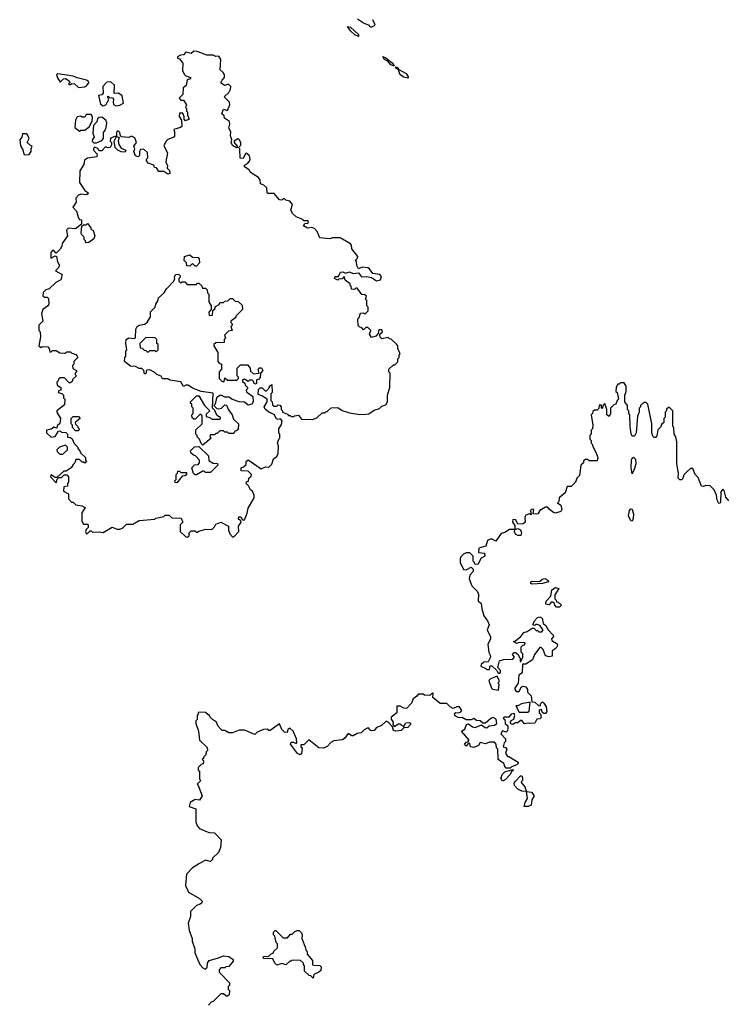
# Model space of a CAD drawing. Extents: x 2472589 to 2662339, y 701009 to 849030.
# Tile 325 of 406: x 2617472 to 2622930, y 725528 to 733121. Entities that reach past the tile are written whole.
import ezdxf

# ---------------------------------------------------------------- set-up
doc = ezdxf.new("R2010")
doc.units = 0

msp = doc.modelspace()

# ---------------------------------------------------------------- linework, layer by layer
at = {"layer": '0CON05XD'}
for points in [[(2620185, 733062.5), (2620175, 733062.5), (2620170, 733075), (2620125, 733093.3), (2620077.5, 733125)], [(2620085, 732991.8), (2620058.1, 733005), (2620022.7, 733035), (2620001.3, 733068.7), (2620025, 733062.5), (2620085, 733007.1), (2620085, 732991.8)], [(2620193, 733123), (2620212.5, 733085), (2620205, 733072.5), (2620185, 733062.5)], [(2619125, 729133.8), (2619162, 729175), (2619161.2, 729215), (2619180, 729245), (2619176.7, 729256.7), (2619160.6, 729270.6), (2619162.9, 729287.1), (2619177.1, 729287.1), (2619190, 729265), (2619206.7, 729265), (2619226.7, 729315), (2619233.3, 729355), (2619280, 729435), (2619280, 729455), (2619267.5, 729485), (2619252.5, 729495), (2619237, 729527), (2619220, 729545), (2619221.7, 729558.3), (2619238.3, 729561.7), (2619240, 729585), (2619258.3, 729601.7), (2619260, 729615), (2619235, 729640), (2619181.7, 729641.7), (2619180, 729665), (2619198.3, 729671.7), (2619218.3, 729691.7), (2619220, 729715), (2619235, 729727.5), (2619335, 729657.5), (2619368.3, 729671.7), (2619395, 729670), (2619417, 729693), (2619430, 729735), (2619456.4, 729753.6), (2619466.7, 729775), (2619467.5, 729835), (2619460, 729855), (2619470, 729885), (2619480, 729895), (2619480, 729925), (2619470, 729935), (2619470, 729965), (2619491.7, 729998.3), (2619496.4, 730026.4), (2619485, 730042.5), (2619465, 730037.5), (2619452, 730042), (2619436, 730076), (2619395, 730094), (2619365, 730117.5), (2619357.5, 730135), (2619380, 730175), (2619380, 730195), (2619340.7, 730220.7), (2619311.7, 730231.7), (2619315, 730270), (2619328.3, 730281.7), (2619341.7, 730281.7), (2619365, 730260), (2619375, 730260), (2619400, 730285), (2619400, 730295), (2619418.3, 730308.3), (2619420, 730245), (2619410, 730235), (2619410, 730185), (2619420, 730175), (2619421.7, 730151.7), (2619435, 730140), (2619455, 730140), (2619465, 730150), (2619478.3, 730148.3), (2619490, 730135), (2619490, 730115), (2619500, 730105), (2619500, 730095), (2619538.3, 730078.3), (2619545, 730070), (2619558.3, 730068.3), (2619565, 730060), (2619585, 730060), (2619593, 730067), (2619621.7, 730071.7), (2619645, 730040), (2619731.7, 730038.3), (2619765, 730050), (2619805, 730090), (2619825, 730090), (2619835, 730100), (2619845, 730100), (2619875, 730127.5), (2619925, 730130), (2619958.3, 730108.3), (2620015, 730090), (2620095, 730077.5), (2620145, 730080), (2620165, 730082.5), (2620205, 730110), (2620247, 730123), (2620265, 730140), (2620295, 730150), (2620310, 730175), (2620310, 730225), (2620327.5, 730285), (2620330, 730395), (2620320, 730405), (2620320, 730425), (2620355, 730460), (2620365, 730460), (2620388.3, 730481.7), (2620390, 730505), (2620400, 730515), (2620400, 730535), (2620407.5, 730545), (2620390, 730585), (2620390, 730605), (2620378.3, 730618.3), (2620338.3, 730658.3), (2620325, 730660), (2620315, 730670), (2620265, 730660), (2620251.7, 730671.7), (2620250, 730695), (2620270, 730715), (2620265, 730730), (2620241.7, 730728.3), (2620238.3, 730701.7), (2620218.3, 730681.7), (2620185, 730670), (2620170, 730695), (2620180, 730725), (2620158.3, 730748.3), (2620141.7, 730748.3), (2620125, 730730), (2620108.3, 730748.3), (2620095, 730750), (2620081.7, 730761.7), (2620080, 730815), (2620090, 730825), (2620101.7, 730858.3), (2620125, 730860), (2620135, 730850), (2620160, 730875), (2620160, 730905), (2620150, 730915), (2620150, 730955), (2620140, 730965), (2620148.3, 730988.3), (2620135, 731000), (2620111.7, 731001.7), (2620075, 731050), (2620065, 731050), (2620055, 731040), (2620031.7, 731041.7), (2620030, 731065), (2620020, 731075), (2620020, 731085), (2619981.7, 731111.7), (2619975, 731140), (2619958.3, 731121.7), (2619935, 731120), (2619925, 731112.5), (2619900, 731125), (2619905, 731140), (2619930, 731140), (2619946.4, 731173.6), (2619965, 731176.2), (2619985, 731166.7), (2620015, 731176), (2620045, 731162.5), (2620085, 731170), (2620108.3, 731138.3), (2620145, 731140), (2620185, 731133.3), (2620225, 731107.5), (2620256.2, 731113.8), (2620261.7, 731141.7), (2620250, 731155), (2620195, 731162.5), (2620169.3, 731199.3), (2620157, 731207), (2620115, 731212.5), (2620085, 731200), (2620072.5, 731225), (2620070, 731255), (2620060, 731265), (2620078.3, 731281.7), (2620080, 731295), (2620033.8, 731353.8), (2620031.7, 731381.7), (2620023, 731393), (2619945, 731440), (2619885, 731440), (2619865, 731430), (2619787.5, 731437.5), (2619767, 731487), (2619745, 731510), (2619725, 731517.5), (2619693, 731513), (2619661.7, 731531.7), (2619671.7, 731548.3), (2619698.3, 731551.7), (2619700, 731565), (2619695, 731570), (2619665, 731570), (2619655, 731580), (2619605, 731600), (2619577, 731627), (2619562.5, 731655), (2619577.5, 731695), (2619555, 731722.5), (2619525, 731730), (2619515, 731740), (2619505, 731740), (2619495, 731730), (2619475, 731732.5), (2619435, 731780), (2619385, 731780), (2619380, 731785), (2619377.5, 731825), (2619356.1, 731846.1), (2619330, 731855), (2619326.7, 731885), (2619313.9, 731903.9), (2619253.6, 731943.6), (2619243, 731963), (2619207.5, 731985), (2619205, 732000), (2619229.3, 732010.7), (2619245, 732030), (2619250, 732045), (2619245, 732070), (2619225, 732090), (2619215, 732090), (2619195, 732050), (2619172.5, 732052.5), (2619170, 732125), (2619160, 732135), (2619177, 732153), (2619178.8, 732175), (2619166.4, 732196.4), (2619155, 732202.5), (2619127.5, 732185), (2619127.5, 732175), (2619150, 732145), (2619150, 732135), (2619145, 732132.5), (2619115, 732150), (2619102.5, 732175), (2619107.5, 732195), (2619097.5, 732225), (2619100, 732255), (2619086.7, 732285), (2619093.8, 732315), (2619090, 732335), (2619051.7, 732361.7), (2619048.3, 732378.3), (2619032.5, 732395), (2619045, 732430), (2619075, 732420), (2619092.5, 732465), (2619090, 732485), (2619050, 732525), (2619085, 732560), (2619097.5, 732585), (2619100, 732605), (2619085, 732620), (2619075, 732620), (2619053, 732613), (2619023, 732633), (2619033.3, 732655), (2619052.5, 732675), (2619052.5, 732695), (2619043, 732713), (2619017.5, 732735), (2619023.3, 732815), (2619008.3, 732838.3), (2618985, 732837.5), (2618965, 732846.7), (2618915, 732847.5), (2618840, 732875), (2618815, 732877.5), (2618795, 732860), (2618755, 732870), (2618735, 732850), (2618713, 732847), (2618690, 732835), (2618690, 732825), (2618705, 732820), (2618730, 732785), (2618728.3, 732728.3), (2618741.7, 732701.7), (2618755, 732686.7), (2618790, 732675), (2618790, 732665), (2618763.8, 732656.2), (2618756.7, 732613.3), (2618732.5, 732595), (2618730, 732545), (2618702.5, 732515), (2618715, 732500), (2618735, 732500), (2618760, 732465), (2618752.5, 732445), (2618760, 732435), (2618760, 732415), (2618767, 732407), (2618767.5, 732385), (2618780, 732355), (2618751.7, 732341.7), (2618740, 732355), (2618741.7, 732371.7), (2618730, 732400), (2618705, 732400), (2618703.3, 732375), (2618720, 732345), (2618721.7, 732298.3), (2618711.7, 732288.3), (2618660, 732275), (2618667.5, 732255), (2618667, 732223), (2618660, 732215), (2618613.8, 732196.2), (2618599.3, 732180.7), (2618583, 732147), (2618612.5, 732095), (2618600, 732025), (2618612.5, 731995), (2618610, 731975), (2618626.7, 731956.7), (2618630, 731935), (2618615, 731930), (2618585, 731950), (2618545, 731950), (2618528.3, 731978.3), (2618511.7, 731981.7), (2618508.3, 731998.3), (2618462.5, 732015), (2618450, 732035), (2618450, 732045), (2618460, 732055), (2618457, 732097), (2618435, 732117.5), (2618425, 732122.5), (2618405, 732120), (2618397.5, 732105), (2618397, 732073), (2618385, 732062.5), (2618365, 732070), (2618352.5, 732105), (2618360, 732125), (2618352.5, 732145), (2618372.5, 732175), (2618359.3, 732209.3), (2618335, 732222.5), (2618315, 732212.5), (2618258.3, 732218.3), (2618250, 732225), (2618245, 732250), (2618235, 732260), (2618225, 732260), (2618218.3, 732251.7), (2618218.3, 732228.3), (2618220, 732220), (2618240, 732215), (2618232.5, 732187.5), (2618238.3, 732158.3), (2618255, 732130), (2618290, 732115), (2618285, 732100), (2618255, 732102.5), (2618230, 732115), (2618210, 732135), (2618200, 732185), (2618220, 732220), (2618205, 732220), (2618173, 732207), (2618170, 732185), (2618180, 732175), (2618180, 732155), (2618170, 732135), (2618155, 732132.5), (2618135, 732140), (2618105, 732110), (2618085, 732110), (2618075, 732127.5), (2618053, 732137), (2618043, 732127), (2618042.5, 732115), (2618070, 732085), (2618066.7, 732063.3), (2617995, 732052), (2617973.1, 732036.9), (2617966.9, 732003.1), (2617935.8, 731955), (2617933.3, 731865), (2617974, 731804), (2617999.3, 731789.3), (2618001.7, 731778.3), (2617988.8, 731771.2), (2617943.9, 731776.1), (2617925, 731766.7), (2617906.2, 731745), (2617908, 731715), (2617881.2, 731675), (2617910, 731645), (2617925, 731590), (2617935, 731580), (2617948.3, 731578.3), (2617950, 731545), (2617901.7, 731508.3), (2617855, 731512.5), (2617837.5, 731505), (2617833.3, 731495), (2617842.5, 731455), (2617800, 731395), (2617797.5, 731375), (2617785, 731352.5), (2617755, 731320), (2617735, 731340), (2617725, 731340), (2617713.6, 731326.4), (2617711.7, 731281.7), (2617745, 731300), (2617756.7, 731295)], [(2620355, 732764.5), (2620335, 732772.7), (2620311.7, 732801.7), (2620285.8, 732815), (2620274, 732836), (2620295, 732827.9), (2620345, 732786.9), (2620355.6, 732775), (2620360, 732765), (2620355, 732764.5)], [(2620465, 732670.8), (2620435, 732678.9), (2620407.8, 732695), (2620393.6, 732733.6), (2620378, 732745), (2620371.9, 732758.1), (2620385, 732755.4), (2620397.3, 732737.3), (2620453.1, 732705), (2620470, 732675), (2620465, 732670.8)], [(2617927, 732597), (2617975, 732603.3), (2617985, 732607.5), (2618006.7, 732635), (2618003.3, 732645), (2617987.5, 732655), (2617915, 732672.5), (2617885, 732686), (2617767.5, 732702.5), (2617757.5, 732695), (2617763, 732673), (2617785, 732640), (2617810, 732665), (2617826.1, 732666.1), (2617855, 732650), (2617860, 732635), (2617850, 732625), (2617855, 732620), (2617865, 732620), (2617875, 732630), (2617895, 732626.7), (2617927, 732597)], [(2618215, 732456.7), (2618245, 732462.5), (2618272.5, 732477.5), (2618263.6, 732533.6), (2618235, 732553.3), (2618201.7, 732551.7), (2618203.3, 732615), (2618175, 732642), (2618145, 732638), (2618112.5, 732605), (2618117, 732553), (2618105, 732542.5), (2618080, 732535), (2618095, 732470), (2618115, 732457.5), (2618137.5, 732465), (2618160, 732505), (2618150, 732525), (2618155, 732530), (2618165, 732520), (2618188.3, 732518.3), (2618197, 732507), (2618192.5, 732485), (2618197, 732467), (2618215, 732456.7)], [(2617935, 732260), (2617945, 732270), (2617975, 732270), (2618007.5, 732295), (2618031.7, 732338.3), (2618033, 732373), (2618025, 732390), (2617985, 732390), (2617975, 732370), (2617955, 732370), (2617945, 732377.5), (2617917, 732373), (2617903.3, 732345), (2617898.3, 732288.3), (2617935, 732260)], [(2618065, 732172.5), (2618105, 732190), (2618120, 732205), (2618120, 732255), (2618130, 732265), (2618139.3, 732290.7), (2618143.3, 732325), (2618136.7, 732345), (2618105, 732370), (2618085, 732367.5), (2618073.8, 732356.2), (2618067, 732333), (2618042.5, 732305), (2618037.5, 732245), (2618047.5, 732215), (2618033.3, 732196.7), (2618032.5, 732185), (2618045, 732172.5), (2618065, 732172.5)], [(2617515, 732077.5), (2617545, 732082.5), (2617560, 732105), (2617560, 732125), (2617570, 732145), (2617555, 732150), (2617530, 732175), (2617546.7, 732205), (2617533, 732233), (2617521.7, 732241.7), (2617495, 732240), (2617490, 732215), (2617472.5, 732195), (2617478.3, 732148.3), (2617496.4, 732116.4), (2617503.6, 732083.6), (2617515, 732077.5)], [(2617985, 731400), (2617980, 731405), (2617980, 731415), (2617970, 731425), (2617970, 731445), (2617950, 731465), (2617947.5, 731475), (2617951.7, 731528.3), (2617965, 731540), (2617985, 731540), (2617995, 731550), (2618020, 731515), (2618020, 731505), (2618040, 731495), (2618052.5, 731455), (2618045, 731430), (2618005, 731402.5), (2617985, 731400)], [(2618835, 731220), (2618825, 731220), (2618805, 731240), (2618785, 731220), (2618761.7, 731221.7), (2618760, 731245), (2618740, 731265), (2618744.2, 731295.8), (2618785, 731306.7), (2618805, 731290), (2618848.3, 731288.3), (2618857, 731277), (2618860, 731245), (2618835, 731220)], [(2617756.7, 731295), (2617764, 731254), (2617780, 731225), (2617770, 731205), (2617747.5, 731185), (2617800, 731155), (2617790, 731115), (2617750, 731095), (2617700, 731045), (2617673, 731037), (2617653, 731017), (2617651.7, 730991.7), (2617665, 730980), (2617685, 730980), (2617695, 730970), (2617697, 730927), (2617687.7, 730912.3), (2617650, 730885), (2617640, 730855), (2617650, 730795), (2617620, 730765), (2617620, 730725), (2617630, 730715), (2617632.5, 730675), (2617620, 730605), (2617635, 730592.5), (2617645, 730600), (2617688.3, 730598.3), (2617700, 730585), (2617705, 730560), (2617715, 730560), (2617725, 730570), (2617755, 730570), (2617783, 730553), (2617815, 730550), (2617825, 730550), (2617835, 730560), (2617865, 730560), (2617875, 730550), (2617905, 730540), (2617917, 730527), (2617920, 730515), (2617890, 730485), (2617890, 730465), (2617880, 730455), (2617881.7, 730431.7), (2617910, 730415), (2617910, 730405), (2617900, 730395), (2617900, 730385), (2617910, 730375), (2617881.7, 730348.3), (2617878.3, 730331.7), (2617865, 730320), (2617855, 730320), (2617818.3, 730358.3), (2617785, 730360), (2617771.7, 730348.3), (2617770, 730335), (2617760, 730325), (2617761.7, 730301.7), (2617790, 730285), (2617790, 730265), (2617771.7, 730258.3), (2617770, 730245), (2617798.3, 730238.3), (2617810, 730225), (2617810, 730205), (2617820, 730195), (2617818.3, 730151.7), (2617760, 730105), (2617760, 730095), (2617787.5, 730045), (2617781.7, 730008.3), (2617761.7, 729988.3), (2617758.3, 729971.7), (2617735, 729980), (2617715, 729962.5), (2617680, 729955), (2617680, 729935), (2617715, 729902.5), (2617745, 729907.5), (2617771.7, 729948.3), (2617785, 729950), (2617795, 729940), (2617828.3, 729938.3), (2617840, 729925), (2617841.7, 729901.7), (2617865, 729900), (2617878.3, 729888.3), (2617891.7, 729851.7), (2617920, 729825), (2617920, 729815), (2617937, 729797), (2617941.7, 729781.7), (2617980, 729745), (2617980, 729725), (2617990, 729715), (2617975, 729700), (2617965, 729710), (2617955, 729710), (2617935, 729730), (2617905, 729730), (2617897, 729703), (2617885, 729690), (2617870, 729665), (2617831.7, 729638.3), (2617811.7, 729638.3), (2617758.3, 729591.7), (2617745, 729590), (2617715, 729610), (2617710, 729595), (2617755, 729550), (2617761.7, 729578.3), (2617775, 729590), (2617795, 729590), (2617815, 729610), (2617835, 729610), (2617850, 729595), (2617850, 729555), (2617840, 729545), (2617840, 729525), (2617811.7, 729518.3), (2617810, 729485), (2617850, 729465), (2617850, 729425), (2617871.7, 729401.7), (2617885, 729400), (2617905, 729380), (2617951.7, 729371.7), (2617978.3, 729358.3), (2617953, 729317), (2617952.5, 729255), (2617965, 729230), (2617995, 729230), (2618000, 729225), (2618000, 729205), (2617985, 729190), (2617980, 729175), (2617985, 729160), (2617995, 729160), (2618015, 729180), (2618025, 729180), (2618035, 729170), (2618085, 729172.5), (2618115, 729167.5), (2618185, 729207.5), (2618223, 729193), (2618245, 729192.5), (2618265, 729200), (2618295, 729230), (2618345, 729230), (2618395, 729260), (2618515, 729270), (2618523, 729277), (2618585, 729290), (2618595, 729300), (2618625, 729300), (2618645, 729280), (2618718.3, 729278.3), (2618730, 729245), (2618710, 729225), (2618710, 729175), (2618753, 729133), (2618765, 729130), (2618778.3, 729141.7), (2618780, 729165), (2618795, 729180), (2618825, 729180), (2618835, 729170), (2618845, 729170), (2618853, 729177), (2618908.3, 729191.7), (2618955, 729190), (2618975, 729210), (2618985, 729230), (2619025, 729247.5), (2619082.5, 729215), (2619083.3, 729185), (2619092.5, 729155), (2619113.9, 729133.9), (2619125, 729133.8)], [(2618885, 729840), (2618871.7, 729851.7), (2618860, 729885), (2618840, 729905), (2618840, 729915), (2618830, 729925), (2618831.7, 729958.3), (2618880, 730005), (2618880, 730065), (2618865, 730080), (2618825, 730040), (2618815, 730040), (2618801.7, 730051.7), (2618800, 730075), (2618810, 730085), (2618810, 730125), (2618800, 730135), (2618800, 730155), (2618790, 730165), (2618790, 730175), (2618835, 730220), (2618855, 730220), (2618897.5, 730145), (2618940, 730105), (2618911.7, 730078.3), (2618911.7, 730061.7), (2618945, 730050), (2618955, 730040), (2619015, 730040), (2619020, 730045), (2619018.3, 730058.3), (2619005, 730060), (2618991.7, 730071.7), (2618978.3, 730108.3), (2618960, 730125), (2618965, 730240), (2618873, 730253), (2618805, 730280), (2618773, 730303), (2618755, 730302.5), (2618735, 730292.5), (2618715, 730327.5), (2618630.7, 730340.7), (2618615, 730352.5), (2618575, 730352.5), (2618563, 730373), (2618530, 730385), (2618515, 730400), (2618475, 730420), (2618451.7, 730418.3), (2618445, 730390), (2618435, 730390), (2618430, 730415), (2618415, 730430), (2618395, 730430), (2618365, 730447.5), (2618328.3, 730448.3), (2618280, 730485), (2618283, 730517), (2618290, 730525), (2618290, 730565), (2618300, 730575), (2618290, 730625), (2618292.5, 730655), (2618315, 730667.5), (2618355, 730662.5), (2618365, 730667.5), (2618367.5, 730735), (2618377.5, 730755), (2618395, 730766), (2618437.7, 730772.3), (2618459.2, 730790.8), (2618480.8, 730829.2), (2618482.2, 730867.8), (2618516.9, 730903.1), (2618522.7, 730927.3), (2618537.7, 730952.3), (2618543.1, 730976.9), (2618586, 731014), (2618603.8, 731045), (2618660, 731105), (2618670, 731125), (2618666.7, 731135), (2618673.8, 731155), (2618697.5, 731157.5), (2618710, 731145), (2618710, 731135), (2618700, 731125), (2618700, 731105), (2618711.7, 731091.7), (2618725, 731100), (2618745, 731100), (2618765, 731080), (2618835, 731080), (2618845, 731090), (2618855, 731090), (2618878.3, 731068.3), (2618881.7, 731051.7), (2618905, 731050), (2618918.3, 731038.3), (2618920, 731015), (2618930, 731005), (2618930, 730945), (2618950, 730915), (2618950, 730885), (2618930, 730865), (2618935, 730840), (2618958.3, 730841.7), (2618961.7, 730878.3), (2618978.3, 730891.7), (2618981.7, 730908.3), (2619010, 730925), (2619015, 730940), (2619045, 730940), (2619055, 730950), (2619077, 730953), (2619095, 730970), (2619115, 730970), (2619135, 730950), (2619158.3, 730948.3), (2619188.3, 730918.3), (2619190, 730885), (2619140, 730835), (2619140, 730825), (2619100, 730795), (2619100, 730785), (2619110, 730775), (2619110, 730765), (2619100, 730755), (2619110, 730725), (2619081.7, 730718.3), (2619051.7, 730688.3), (2619060, 730665), (2619050, 730655), (2619048.3, 730631.7), (2618985, 730630), (2618970, 730615), (2618970, 730605), (2619000, 730555), (2619000, 730485), (2619011.7, 730471.7), (2619030, 730465), (2619030, 730425), (2619010, 730405), (2619010, 730355), (2619035, 730330), (2619048.3, 730331.7), (2619055, 730360), (2619075, 730340), (2619148.3, 730341.7), (2619160, 730355), (2619160, 730365), (2619150, 730375), (2619150, 730435), (2619175, 730460), (2619228.3, 730458.3), (2619250, 730435), (2619251.7, 730411.7), (2619275, 730390), (2619320, 730395), (2619312.5, 730425), (2619323, 730437), (2619336.4, 730436.4), (2619347.5, 730415), (2619330, 730395), (2619328.3, 730361.7), (2619315, 730346.7), (2619300, 730345), (2619300, 730315), (2619295, 730310), (2619280, 730315), (2619278.3, 730328.3), (2619265, 730340), (2619245, 730340), (2619235, 730330), (2619205, 730350), (2619190, 730345), (2619191.7, 730331.7), (2619208.3, 730318.3), (2619211.7, 730301.7), (2619230, 730285), (2619230, 730275), (2619220, 730265), (2619221.7, 730251.7), (2619270, 730215), (2619272.5, 730175), (2619263, 730157), (2619235, 730147.5), (2619205, 730172.5), (2619165, 730173.3), (2619113, 730193), (2619085, 730210), (2619055, 730210), (2619031.7, 730221.7), (2619015, 730222.5), (2618990, 730205), (2618980, 730155), (2618970, 730145), (2618991.7, 730121.7), (2619005, 730120), (2619030, 730125), (2619055, 730150), (2619068.3, 730148.3), (2619083, 730113), (2619110, 730075), (2619121.7, 730041.7), (2619160, 730005), (2619158.3, 729961.7), (2619145, 729950), (2619131.7, 729948.3), (2619125, 729930), (2619085, 729930), (2619075, 729940), (2619055, 729940), (2619045, 729950), (2619015, 729950), (2618995, 729930), (2618985, 729930), (2618975, 729920), (2618945, 729920), (2618940, 729905), (2618950, 729895), (2618885, 729840)], [(2618525, 730560), (2618540, 730575), (2618540, 730615), (2618530, 730625), (2618530, 730655), (2618518.3, 730668.3), (2618445, 730670), (2618400, 730625), (2618401.7, 730591.7), (2618418.3, 730588.3), (2618431.7, 730571.7), (2618445, 730570), (2618455, 730560), (2618465, 730560), (2618475, 730570), (2618515, 730570), (2618525, 730560)], [(2622317.5, 730155), (2622305, 730170), (2622285, 730170), (2622260, 730145), (2622260, 730135), (2622250, 730125), (2622250, 730095), (2622237, 730063), (2622226.1, 729933.9), (2622215, 729910), (2622195, 729910), (2622187, 729927), (2622180, 729985), (2622177.5, 730075), (2622170, 730085), (2622170, 730105), (2622160, 730115), (2622160, 730145), (2622140, 730175), (2622140, 730225), (2622150, 730255), (2622150, 730295), (2622135, 730320), (2622105, 730320), (2622095, 730310), (2622085, 730310), (2622073, 730287), (2622070, 730255), (2622080, 730245), (2622090, 730195), (2622080, 730185), (2622070, 730155), (2622055, 730150), (2622030, 730125), (2622030, 730085), (2622018.3, 730061.7), (2622000, 730075), (2622000, 730115), (2621985, 730160), (2621970, 730145), (2621968.3, 730121.7), (2621960, 730125), (2621958.3, 730148.3), (2621941.7, 730148.3), (2621938.3, 730121.7), (2621925, 730110), (2621905, 730110), (2621891.7, 730098.3), (2621890, 730085), (2621880, 730075), (2621892.5, 729995), (2621890, 729965), (2621880, 729955), (2621880, 729925), (2621870, 729915), (2621870, 729885), (2621880, 729875), (2621880, 729855), (2621890, 729845), (2621890, 729835), (2621917, 729787), (2621930, 729745), (2621925, 729720), (2621865, 729720), (2621855, 729730), (2621835, 729730), (2621821.7, 729718.3), (2621820, 729705), (2621800, 729685), (2621790, 729605), (2621770, 729585), (2621760, 729555), (2621725, 729520), (2621695, 729520), (2621678.3, 729471.7), (2621632.5, 729435), (2621630, 729405), (2621620, 729395), (2621647, 729377), (2621653.3, 729345), (2621645, 729327.5), (2621605, 729316.7), (2621590, 729320), (2621557.5, 729345), (2621545, 729362.5), (2621527, 729363), (2621483.6, 729336.4), (2621469.3, 729310.7), (2621455, 729307.5), (2621431.7, 729311.7), (2621437.5, 729345), (2621423, 729347), (2621412.5, 729335), (2621418.3, 729301.7), (2621405, 729310), (2621375, 729300), (2621367.5, 729285), (2621370, 729245), (2621355, 729232.5), (2621315, 729230), (2621300, 729265), (2621275, 729267.5), (2621272.5, 729245), (2621291.7, 729221.7), (2621290, 729190), (2621315, 729197.5), (2621335, 729187.5), (2621343.3, 729165), (2621336.2, 729143.8), (2621315, 729143.3), (2621295, 729152.5), (2621287.5, 729175), (2621290, 729190), (2621250.7, 729189.3), (2621215, 729166.7), (2621185, 729160), (2621145, 729100), (2621116.4, 729116.4), (2621100, 729115), (2621080, 729105), (2621068.3, 729061.7), (2621013.6, 729046.4), (2621011.7, 729011.7), (2621058.3, 729008.3), (2621060, 728985), (2621030.7, 728969.3), (2621005, 728920), (2620981.7, 728921.7), (2620980, 728935), (2620970, 728945), (2620970, 728985), (2620945, 729010), (2620915, 729010), (2620895, 729000), (2620875, 728980), (2620870, 728965), (2620870, 728935), (2620895, 728880), (2620915, 728877.5), (2620955, 728900), (2620970, 728885), (2620970, 728865), (2620943, 728837), (2620938.3, 728808.3), (2620960, 728755), (2621000, 728715), (2621011.7, 728691.7), (2621008.3, 728638.3), (2621031.7, 728621.7), (2621037, 728577), (2621052.5, 728525), (2621080, 728485), (2621092.5, 728455), (2621077.5, 728415), (2621103, 728363), (2621103.3, 728345), (2621083.8, 728305), (2621090.7, 728240.7), (2621101.7, 728221.7), (2621102.5, 728205), (2621085, 728170), (2621053, 728167), (2621031.7, 728148.3), (2621030, 728135), (2621068.3, 728118.3), (2621075, 728110), (2621095, 728110), (2621101.7, 728138.3), (2621115, 728137.5), (2621153, 728103), (2621161.7, 728081.7), (2621175, 728082.5), (2621181.7, 728088.3), (2621181.7, 728101.7), (2621160, 728125), (2621173, 728177), (2621203.9, 728186.1), (2621275, 728190), (2621287.5, 728205), (2621272.5, 728225), (2621285, 728242.5), (2621295, 728242.5), (2621317, 728227), (2621331.7, 728191.7), (2621333, 728173), (2621338.3, 728171.7), (2621352.5, 728205), (2621351.7, 728231.7), (2621340, 728245), (2621340, 728285), (2621351.7, 728298.3), (2621365, 728300), (2621370, 728315), (2621325, 728317.5), (2621305, 728310), (2621280, 728325), (2621295, 728330), (2621336.4, 728363.6), (2621360, 728395), (2621387, 728403), (2621425, 728430), (2621438.3, 728428.3), (2621455, 728410), (2621465, 728410), (2621475, 728400), (2621498.3, 728401.7), (2621510, 728415), (2621485, 728450), (2621465, 728457.5), (2621452.5, 728457.5), (2621445, 728450), (2621430, 728455), (2621442.5, 728485), (2621465, 728510), (2621485, 728517.5), (2621502.5, 728505), (2621510, 728465), (2621529.3, 728449.3), (2621547, 728417), (2621587.5, 728375), (2621590, 728365), (2621573, 728347), (2621577.5, 728335), (2621618.3, 728308.3), (2621620, 728295), (2621610, 728275), (2621580, 728255), (2621578.3, 728211.7), (2621555, 728207.5), (2621527.5, 728215), (2621510, 728265), (2621495, 728280), (2621485, 728280), (2621443.3, 728225), (2621426.4, 728183.6), (2621375, 728152.5), (2621350, 728150), (2621347.5, 728085), (2621323, 728067), (2621317.5, 728005), (2621290, 727965), (2621290, 727955), (2621301.7, 727941.7), (2621325, 727940), (2621340, 727975), (2621355, 727982.5), (2621375, 727977.5), (2621390, 727955), (2621390, 727935), (2621417, 727907), (2621421.7, 727861.7), (2621445, 727857.5), (2621475, 727830), (2621488.3, 727831.7), (2621490, 727845), (2621505, 727860), (2621515, 727850), (2621531.7, 727821.7), (2621537.5, 727785), (2621528.3, 727771.7), (2621515, 727770), (2621501.7, 727781.7), (2621498.3, 727798.3), (2621485, 727800), (2621480, 727795), (2621480, 727775), (2621490, 727765), (2621495, 727740), (2621485, 727730), (2621461.7, 727728.3), (2621445, 727696.7), (2621405, 727693.3), (2621395, 727697.5), (2621365, 727690), (2621345, 727717.5), (2621335, 727717.5), (2621315, 727700), (2621295, 727700), (2621275, 727686.7), (2621260.5, 727690.5), (2621258.8, 727705), (2621264, 727716), (2621283.6, 727726.4), (2621290, 727755), (2621285, 727770), (2621263.3, 727766.7), (2621245, 727742.5), (2621208.3, 727741.7), (2621200, 727735), (2621213.8, 727723.8), (2621217.5, 727695), (2621236.2, 727676.2), (2621238.3, 727658.3), (2621235, 727637.5), (2621225, 727626.7), (2621195, 727636.7), (2621182.5, 727615), (2621220, 727575), (2621220, 727555), (2621210, 727545), (2621200, 727515), (2621218.3, 727508.3), (2621230, 727495), (2621220, 727465), (2621235, 727440), (2621245, 727440), (2621316.7, 727395), (2621316.7, 727385), (2621306.2, 727373.8), (2621265, 727360), (2621255, 727350), (2621225, 727350), (2621213, 727363), (2621206.4, 727386.4), (2621162.5, 727415), (2621160, 727495), (2621150, 727505), (2621147.5, 727535), (2621135, 727550), (2621095, 727550), (2621065, 727537.5), (2621023, 727547), (2621010, 727525), (2620975, 727507.5), (2620950, 727515), (2620945, 727540), (2620931.7, 727538.3), (2620915, 727520), (2620902.5, 727532.5), (2620915, 727550), (2620928.3, 727551.7), (2620940, 727565), (2620880, 727635), (2620905, 727650), (2620917.5, 727685), (2620935, 727690), (2620965, 727668.8), (2620985, 727662.5), (2621035, 727683.3), (2621061.7, 727661.7), (2621075, 727660), (2621093, 727677), (2621135, 727680), (2621152.5, 727695), (2621147, 727727), (2621125, 727740), (2621105, 727732.5), (2621065, 727696.7), (2621045, 727697.5), (2621023.8, 727713.8), (2620995, 727716.7), (2620975, 727731.2), (2620955, 727722.5), (2620915, 727720.8), (2620885, 727740), (2620865, 727736.2), (2620842.5, 727745), (2620827.5, 727755), (2620825, 727770), (2620835, 727777.5), (2620860, 727775), (2620875, 727782.5), (2620882.5, 727795), (2620865, 727822.5), (2620845, 727823.3), (2620815, 727810), (2620791.7, 727821.7), (2620767, 727847), (2620715, 727846.7), (2620657.5, 727895), (2620660, 727925), (2620655, 727930), (2620635, 727910), (2620595, 727912.5), (2620585, 727920), (2620545, 727920), (2620536.4, 727903.6), (2620507.5, 727885), (2620495, 727850), (2620455, 727810), (2620435, 727812.5), (2620407, 727827), (2620381.7, 727828.3), (2620380, 727775), (2620338.3, 727741.7), (2620338.3, 727728.3), (2620352.5, 727705), (2620350, 727685), (2620361.7, 727671.7), (2620395, 727691.2), (2620405, 727691.2), (2620435, 727670), (2620450, 727700), (2620475, 727702.5), (2620486.1, 727696.1), (2620486.7, 727685), (2620465, 727663.3), (2620435, 727660), (2620415, 727640), (2620373.9, 727633.9), (2620355, 727640), (2620348.3, 727668.3), (2620319.3, 727699.3), (2620305, 727710), (2620295, 727710), (2620260, 727675), (2620225, 727662.5), (2620205, 727638.8), (2620186.7, 727636.7), (2620170, 727645), (2620166.7, 727656.7), (2620153, 727657), (2620130, 727645), (2620107, 727623), (2620075, 727617.5), (2620045, 727597.5), (2620035, 727597.5), (2620005, 727617.5), (2619979.3, 727580.7), (2619961.7, 727568.3), (2619895, 727560), (2619871.7, 727548.3), (2619843.6, 727516.4), (2619815, 727503.3), (2619780, 727505)], [(2622940.7, 729410.7), (2622918.8, 729438.8), (2622905, 729490), (2622895, 729500), (2622880.7, 729479.3), (2622878.3, 729401.7), (2622875, 729393.3), (2622865, 729390), (2622852, 729415), (2622847.5, 729455), (2622827.5, 729495), (2622797, 729527), (2622765, 729530), (2622745, 729520), (2622730, 729525), (2622705, 729590), (2622682.5, 729615), (2622665, 729660), (2622645, 729660), (2622621.7, 729638.3), (2622595, 729610), (2622587, 729583), (2622577, 729573), (2622563, 729573), (2622550, 729585), (2622552.5, 729625), (2622540, 729695), (2622540, 729865), (2622532.5, 729905), (2622520, 729925), (2622517, 729977), (2622510, 729985), (2622510, 730105), (2622485, 730130), (2622475, 730130), (2622461.7, 730118.3), (2622460, 730105), (2622450, 730095), (2622450, 730055), (2622440, 730045), (2622440, 730015), (2622421.7, 729998.3), (2622418.3, 729981.7), (2622393, 729957), (2622387, 729913), (2622375, 729900), (2622365, 729900), (2622355, 729910), (2622346.7, 729935), (2622347.5, 730005), (2622317.5, 730155)], [(2617925, 729950), (2617901.7, 729951.7), (2617880, 729975), (2617880, 729995), (2617870, 730005), (2617870, 730045), (2617885, 730060), (2617925, 730060), (2617940, 730045), (2617900, 730015), (2617901.7, 730001.7), (2617920, 729985), (2617920, 729975), (2617930, 729965), (2617925, 729950)], [(2617805, 729770), (2617840, 729805), (2617840, 729825), (2617825, 729840), (2617780, 729825), (2617760, 729805), (2617761.7, 729791.7), (2617781.7, 729771.7), (2617805, 729770)], [(2618835, 729610), (2618825, 729610), (2618811.7, 729621.7), (2618800, 729665), (2618821.7, 729688.3), (2618848.3, 729691.7), (2618860, 729705), (2618860, 729725), (2618828.3, 729758.3), (2618811.7, 729761.7), (2618791.7, 729781.7), (2618790, 729795), (2618821.7, 729828.3), (2618855, 729830), (2618928.3, 729758.3), (2618931.7, 729721.7), (2618965, 729700), (2618998.3, 729698.3), (2619000, 729685), (2618945, 729630), (2618905, 729630), (2618895, 729640), (2618885, 729640), (2618835, 729610)], [(2622195, 729620), (2622187.5, 729665), (2622190, 729725), (2622195, 729740), (2622205, 729747.5), (2622222.3, 729732.3), (2622224, 729695), (2622215, 729660), (2622195, 729620)], [(2618685, 729550), (2618671.7, 729551.7), (2618670, 729565), (2618680, 729575), (2618680, 729615), (2618690, 729625), (2618691.7, 729638.3), (2618705, 729640), (2618715, 729630), (2618758.3, 729628.3), (2618758.3, 729611.7), (2618747, 729603), (2618725, 729600), (2618685, 729550)], [(2622195, 729253.3), (2622185, 729256.7), (2622167.1, 729295), (2622174.2, 729335), (2622185, 729350), (2622197, 729347), (2622206.8, 729306.8), (2622204.3, 729275.7), (2622195, 729253.3)], [(2621425, 728767.5), (2621414, 728774), (2621413.8, 728785), (2621425, 728792.5), (2621481.7, 728788.3), (2621505, 728807.5), (2621521.7, 728811.7), (2621545, 728800), (2621550, 728785), (2621505, 728772.5), (2621425, 728767.5)], [(2621635, 728590), (2621611.7, 728591.7), (2621600, 728605), (2621598.3, 728618.3), (2621585, 728630), (2621571.7, 728628.3), (2621555, 728610), (2621530, 728615), (2621533, 728637), (2621570, 728675), (2621577.5, 728725), (2621605, 728743.3), (2621630, 728735), (2621600, 728685), (2621600, 728655), (2621610, 728645), (2621611.7, 728631.7), (2621625, 728630), (2621650, 728605), (2621635, 728590)], [(2621165, 727950), (2621170, 727995), (2621160, 728005), (2621170, 728015), (2621170, 728025), (2621155, 728060), (2621103, 728037), (2621090, 728025), (2621110, 727965), (2621118.3, 727958.3), (2621165, 727950)], [(2621395, 727780), (2621401.7, 727788.3), (2621408.3, 727858.3), (2621343.6, 727846.4), (2621315, 727830), (2621300, 727830), (2621325, 727780), (2621395, 727780)], [(2619780, 727505), (2619703, 727567), (2619665, 727530), (2619641.7, 727528.3), (2619640, 727515), (2619650, 727505), (2619645, 727460), (2619635, 727453.3), (2619615, 727462.5), (2619560, 727535), (2619565, 727550), (2619585, 727550), (2619605, 727540), (2619610, 727545), (2619607.5, 727575), (2619582.5, 727635), (2619555, 727656.7), (2619541.7, 727648.3), (2619536, 727624), (2619515, 727627.5), (2619495, 727646.7), (2619475, 727690), (2619405, 727640), (2619395, 727640), (2619385, 727650), (2619353, 727647), (2619303, 727627), (2619285, 727610), (2619205, 727642.5), (2619165, 727642.5), (2619115, 727622.5), (2619085, 727622.5), (2619055, 727640), (2619035, 727640), (2619021.7, 727651.7), (2619000, 727675), (2618990, 727705), (2618960, 727725), (2618940, 727745), (2618935, 727760), (2618925, 727760), (2618905, 727777.5), (2618855, 727780), (2618850, 727775), (2618850, 727765), (2618840, 727755), (2618840, 727725), (2618830, 727715), (2618830, 727695), (2618852.5, 727635), (2618860, 727565), (2618918.3, 727508.3), (2618920, 727485), (2618910, 727475), (2618908.3, 727451.7), (2618890, 727435), (2618890, 727425), (2618880, 727415), (2618890, 727405), (2618888.3, 727381.7), (2618871.7, 727378.3), (2618850, 727355), (2618850, 727335), (2618860, 727325), (2618860, 727265), (2618870, 727255), (2618840, 727225), (2618850, 727215), (2618880, 727135), (2618858.3, 727101.7), (2618825, 727107.5), (2618787.5, 727085), (2618780, 727055), (2618830, 727035), (2618830, 726935), (2618840, 726905), (2618860, 726885), (2618905, 726862.5), (2618935, 726852.5), (2618975, 726850), (2619027, 726797), (2619021.7, 726738.3), (2619005, 726700), (2618960, 726655), (2618960, 726645), (2618945, 726630), (2618931.7, 726631.7), (2618905, 726640), (2618860, 726615), (2618805, 726580), (2618758.3, 726531.7), (2618752.5, 726445), (2618773.3, 726393.3), (2618860, 726345), (2618880, 726325), (2618878.3, 726311.7), (2618865, 726300), (2618835, 726290), (2618790, 726245), (2618790, 726205), (2618772.5, 726155), (2618778.3, 726098.3), (2618802.5, 726035), (2618802.5, 726015), (2618822.5, 725955), (2618822.5, 725925), (2618862.5, 725835), (2618885, 725810), (2618905, 725800), (2618918.3, 725811.7), (2618920, 725845), (2618933, 725867), (2618997, 725883), (2619045, 725903.3), (2619085, 725897.5), (2619120, 725875), (2619118.3, 725861.7), (2619085, 725820), (2619063, 725817), (2619055, 725810), (2619025, 725810), (2619010, 725795), (2619010, 725775), (2619090, 725695), (2619090, 725675), (2619080, 725665), (2619080, 725645), (2619090, 725635), (2619088.3, 725601.7), (2619075, 725590), (2619065, 725590), (2619045, 725610), (2619025, 725610), (2618965, 725550), (2618950, 725545), (2618928.3, 725521.7)], [(2621195, 727250), (2621183.3, 727273.3), (2621195, 727302.5), (2621215, 727320), (2621275, 727340), (2621280, 727335), (2621261.7, 727318.3), (2621255, 727300), (2621219.3, 727260.7), (2621195, 727250)], [(2621395, 727053.3), (2621362.5, 727055), (2621371.2, 727085), (2621390, 727115), (2621380, 727170), (2621345, 727172.5), (2621315, 727186.7), (2621287.5, 727215), (2621287, 727233), (2621295, 727250), (2621335, 727290), (2621345, 727290), (2621350, 727275), (2621350, 727255), (2621340, 727245), (2621342.5, 727235), (2621367.5, 727205), (2621380, 727170), (2621420, 727165), (2621440, 727135), (2621423.3, 727105), (2621416.7, 727065), (2621395, 727053.3)], [(2619735, 725730), (2619718.3, 725748.3), (2619705, 725750), (2619670, 725785), (2619670, 725825), (2619660, 725835), (2619660, 725845), (2619637, 725867), (2619575, 725870), (2619565, 725860), (2619555, 725860), (2619525, 725832.5), (2619495, 725842.5), (2619455, 725830), (2619440, 725845), (2619425, 725880), (2619351.7, 725881.7), (2619351.7, 725898.3), (2619395, 725900), (2619411.7, 725918.3), (2619428.3, 725921.7), (2619431.7, 725938.3), (2619460, 725965), (2619460, 725995), (2619450, 726005), (2619440, 726055), (2619430, 726065), (2619430, 726085), (2619441.7, 726098.3), (2619448.3, 726098.3), (2619505, 726040), (2619538.3, 726041.7), (2619561.7, 726068.3), (2619575, 726070), (2619595, 726090), (2619613, 726097), (2619627, 726097), (2619645, 726080), (2619650, 726065), (2619647.5, 726035), (2619677.5, 725965), (2619680, 725945), (2619690, 725935), (2619690, 725915), (2619730, 725865), (2619730, 725835), (2619735, 725830), (2619787, 725827), (2619797, 725817), (2619795, 725790), (2619780, 725775), (2619741.7, 725758.3), (2619735, 725730)]]:
    msp.add_lwpolyline(points, dxfattribs=at)

doc.saveas('drawing.dxf')
